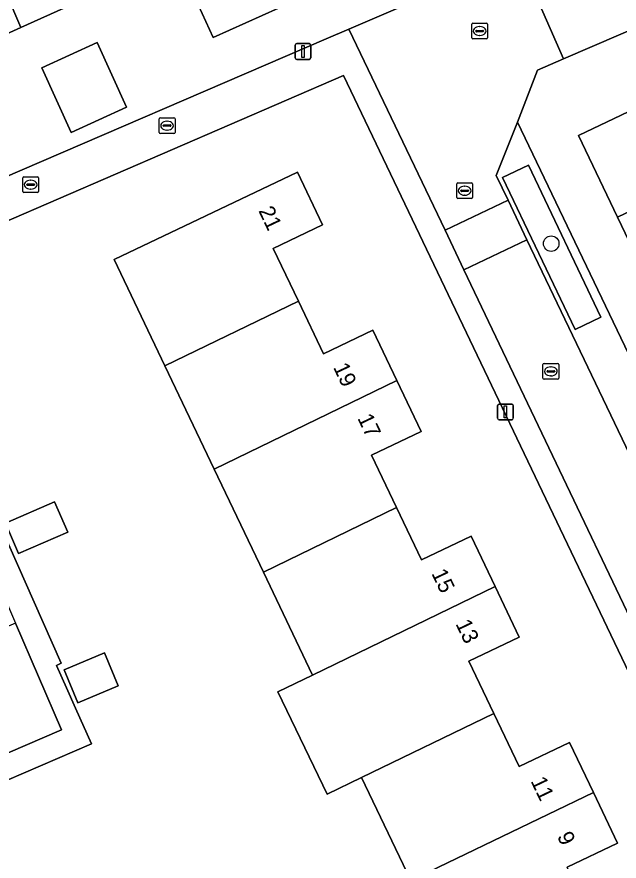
# Model space of a CAD drawing. Extents: x 157767 to 159172, y 387839 to 389425.
# Drawn here: x 158331.6 to 158369.5, y 388679.7 to 388733 of the extents above; entities that cross this region are included whole.
import ezdxf

# ---------------------------------------------------------------- set-up
doc = ezdxf.new("R2010")
doc.units = 0
for name, color, linetype in [('IMGEO_Boom', 7, 'Continuous'), ('IMGEO_Erf', 7, 'Continuous'), ('IMGEO_Kolk', 7, 'Continuous'), ('IMGEO_Lichtmast', 7, 'Continuous'), ('IMGEO_Pand', 7, 'Continuous'), ('IMGEO_Pand_nummerreeks', 7, 'Continuous'), ('IMGEO_Parkeervlak_open', 7, 'Continuous'), ('IMGEO_Rijbaan_lokaal_open', 7, 'Continuous'), ('IMGEO_Voetpad_open', 7, 'Continuous')]:
    doc.layers.add(name, color=color, linetype=linetype)

msp = doc.modelspace()

# ---------------------------------------------------------------- linework, layer by layer
at = {"layer": 'IMGEO_Boom'}
msp.add_circle((158365.254, 388718.695), 0.489, dxfattribs=at)
at = {"layer": 'IMGEO_Erf'}
for points in [[(158349.181, 388765.714), (158345.088, 388769.267), (158346.641, 388765.844), (158348.055, 388766.479), (158349.611, 388763.047), (158341.683, 388759.451), (158344.203, 388753.895), (158345.97, 388750), (158346.785, 388748.204), (158351.094, 388750), (158354.631, 388751.474), (158355.3, 388750), (158356.144, 388748.14), (158357.673, 388744.767), (158349.604, 388741.107), (158352.178, 388735.432), (158343.941, 388731.695), (158341.636, 388736.776), (158331.819, 388732.323), (158321.854, 388727.803)], [(158301.151, 388727.334), (158307.549, 388712.856), (158351.067, 388731.614), (158352.506, 388732.234), (158363.182, 388736.836), (158357.51, 388750), (158352.834, 388760.853)], [(158413.985, 388750.982), (158401.063, 388745.421), (158396.616, 388743.508), (158388.055, 388739.824), (158373.111, 388733.393), (158366.03, 388730.346), (158364.388, 388729.639), (158363.134, 388726.354), (158393.066, 388663.816)], [(158387.934, 388654.408), (158352.165, 388729.307), (158323.402, 388716.855), (158324.375, 388714.67), (158329.881, 388702.305), (158334.372, 388692.22), (158334.069, 388692.085), (158334.701, 388690.666), (158335.271, 388689.386), (158336.276, 388687.13), (158325.546, 388682.506), (158326.816, 388681.86), (158329.064, 388676.643)], [(158371.887, 388715.231), (158369.431, 388720.362), (158366.968, 388725.508), (158375.037, 388729.369)], [(158356.4, 388678.51), (158353.298, 388685.009), (158351.133, 388683.963), (158348.016, 388690.414), (158350.213, 388691.471), (158347.11, 388697.974), (158344.007, 388704.473), (158340.903, 388710.976), (158337.696, 388717.696), (158349.251, 388723.211), (158350.844, 388719.874), (158347.731, 388718.388), (158349.321, 388715.056), (158350.904, 388711.739), (158354.016, 388713.225), (158355.529, 388710.054), (158357.065, 388706.835), (158353.926, 388705.337), (158355.496, 388702.048), (158357.072, 388698.747), (158360.199, 388700.239), (158361.72, 388697.052), (158363.242, 388693.864), (158360.058, 388692.344), (158361.636, 388689.037), (158363.231, 388685.696), (158366.417, 388687.216), (158367.924, 388684.059), (158369.443, 388680.876), (158366.264, 388679.359)], [(158315.045, 388677.981), (158319.637, 388679.96), (158322.905, 388681.368), (158322.289, 388682.796), (158334.385, 388688.014), (158331.484, 388694.745), (158324.704, 388691.825), (158323.535, 388694.605), (158316.908, 388691.75), (158310.3, 388688.903), (158311.105, 388687.036), (158310.904, 388685.193), (158305.818, 388683), (158304.55, 388684.268), (158297.78, 388681.36), (158298.991, 388678.558)]]:
    msp.add_lwpolyline(points, dxfattribs=at)
for points in [[(158333.14, 388729.793), (158336.635, 388731.379), (158338.487, 388727.298), (158334.992, 388725.712)], [(158331.682, 388699.144), (158330.854, 388701.066), (158333.95, 388702.401), (158334.778, 388700.479)], [(158335.42, 388689.729), (158334.547, 388691.805), (158337.09, 388692.874), (158337.962, 388690.799)]]:
    msp.add_lwpolyline(points, close=True, dxfattribs=at)
at = {"layer": 'IMGEO_Kolk'}
for p, q in [((158360.243, 388731.681), (158360.243, 388732.533)), ((158360.318, 388732.607), (158361.17, 388732.607)), ((158361.244, 388732.533), (158361.244, 388731.681)), ((158360.502, 388732.101), (158360.502, 388732.113)), ((158360.94, 388732.064), (158360.542, 388732.064)), ((158360.545, 388732.15), (158360.943, 388732.15)), ((158360.731, 388732.387), (158360.756, 388732.387)), ((158360.986, 388732.113), (158360.986, 388732.101)), ((158361.17, 388731.607), (158360.318, 388731.607)), ((158360.754, 388731.827), (158360.729, 388731.827)), ((158340.54, 388725.712), (158340.54, 388726.564)), ((158340.615, 388726.638), (158341.467, 388726.638)), ((158341.541, 388726.564), (158341.541, 388725.712)), ((158340.799, 388726.132), (158340.799, 388726.144)), ((158341.237, 388726.095), (158340.839, 388726.095)), ((158340.842, 388726.181), (158341.24, 388726.181)), ((158341.028, 388726.418), (158341.053, 388726.418)), ((158341.283, 388726.144), (158341.283, 388726.132)), ((158341.467, 388725.638), (158340.615, 388725.638)), ((158341.051, 388725.858), (158341.026, 388725.858)), ((158331.941, 388721.988), (158331.941, 388722.84)), ((158332.016, 388722.914), (158332.868, 388722.914)), ((158332.942, 388722.84), (158332.942, 388721.988)), ((158332.2, 388722.408), (158332.2, 388722.42)), ((158332.638, 388722.371), (158332.24, 388722.371)), ((158332.243, 388722.457), (158332.641, 388722.457)), ((158332.429, 388722.694), (158332.454, 388722.694)), ((158332.684, 388722.42), (158332.684, 388722.408)), ((158359.297, 388721.605), (158359.297, 388722.457)), ((158359.372, 388722.531), (158360.224, 388722.531)), ((158359.785, 388722.311), (158359.81, 388722.311)), ((158360.298, 388722.457), (158360.298, 388721.605)), ((158332.868, 388721.914), (158332.016, 388721.914)), ((158332.452, 388722.134), (158332.427, 388722.134)), ((158359.556, 388722.025), (158359.556, 388722.037)), ((158359.994, 388721.988), (158359.596, 388721.988)), ((158359.599, 388722.074), (158359.997, 388722.074)), ((158359.808, 388721.751), (158359.783, 388721.751)), ((158360.04, 388722.037), (158360.04, 388722.025)), ((158360.224, 388721.531), (158359.372, 388721.531)), ((158364.805, 388711.133), (158365.657, 388711.133)), ((158364.73, 388710.207), (158364.73, 388711.059)), ((158364.989, 388710.627), (158364.989, 388710.639)), ((158365.427, 388710.59), (158365.029, 388710.59)), ((158365.032, 388710.676), (158365.43, 388710.676)), ((158365.218, 388710.913), (158365.243, 388710.913)), ((158365.473, 388710.639), (158365.473, 388710.627)), ((158365.731, 388711.059), (158365.731, 388710.207)), ((158365.657, 388710.133), (158364.805, 388710.133)), ((158365.241, 388710.353), (158365.216, 388710.353))]:
    msp.add_line(p, q, dxfattribs=at)
for points in [[(158360.243, 388731.681), (158360.243, 388732.533)], [(158360.318, 388732.607), (158361.17, 388732.607)], [(158361.244, 388732.533), (158361.244, 388731.681)], [(158361.17, 388731.607), (158360.318, 388731.607)], [(158340.54, 388725.712), (158340.54, 388726.564)], [(158340.615, 388726.638), (158341.467, 388726.638)], [(158341.541, 388726.564), (158341.541, 388725.712)], [(158341.467, 388725.638), (158340.615, 388725.638)], [(158331.941, 388721.988), (158331.941, 388722.84)], [(158332.016, 388722.914), (158332.868, 388722.914)], [(158332.942, 388722.84), (158332.942, 388721.988)], [(158359.297, 388721.605), (158359.297, 388722.457)], [(158359.372, 388722.531), (158360.224, 388722.531)], [(158360.298, 388722.457), (158360.298, 388721.605)], [(158332.868, 388721.914), (158332.016, 388721.914)], [(158360.224, 388721.531), (158359.372, 388721.531)], [(158364.805, 388711.133), (158365.657, 388711.133)], [(158364.73, 388710.207), (158364.73, 388711.059)], [(158365.731, 388711.059), (158365.731, 388710.207)], [(158365.657, 388710.133), (158364.805, 388710.133)]]:
    msp.add_lwpolyline(points, dxfattribs=at)
for centre, radius, start, end in [((158360.32, 388732.531), 0.0765, 91.552, 178.448), ((158360.32, 388732.531), 0.0765, 91.552, 178.448), ((158361.168, 388732.531), 0.0765, 1.552, 88.448), ((158361.168, 388732.531), 0.0765, 1.552, 88.448), ((158360.542, 388732.11), 0.0403, 85.8775, 175.7526), ((158360.539, 388732.1), 0.0366, 178.938, 274.7102), ((158360.943, 388732.107), 0.043, 264.8664, 352.4533), ((158360.947, 388732.112), 0.0386, 1.7309, 96.639), ((158360.32, 388731.683), 0.0765, 181.552, 268.448), ((158360.32, 388731.683), 0.0765, 181.552, 268.448), ((158361.168, 388731.683), 0.0765, 271.552, 358.448), ((158361.168, 388731.683), 0.0765, 271.552, 358.448), ((158340.617, 388726.562), 0.0765, 91.552, 178.448), ((158340.617, 388726.562), 0.0765, 91.552, 178.448), ((158341.465, 388726.562), 0.0765, 1.552, 88.448), ((158341.465, 388726.562), 0.0765, 1.552, 88.448), ((158340.839, 388726.141), 0.0403, 85.8775, 175.7526), ((158340.836, 388726.131), 0.0366, 178.938, 274.7102), ((158341.24, 388726.138), 0.043, 264.8664, 352.4533), ((158341.244, 388726.143), 0.0386, 1.7309, 96.639), ((158340.617, 388725.714), 0.0765, 181.552, 268.448), ((158340.617, 388725.714), 0.0765, 181.552, 268.448), ((158341.465, 388725.714), 0.0765, 271.552, 358.448), ((158341.465, 388725.714), 0.0765, 271.552, 358.448), ((158332.018, 388722.838), 0.0765, 91.552, 178.448), ((158332.018, 388722.838), 0.0765, 91.552, 178.448), ((158332.866, 388722.838), 0.0765, 1.552, 88.448), ((158332.866, 388722.838), 0.0765, 1.552, 88.448), ((158332.24, 388722.417), 0.0403, 85.8775, 175.7526), ((158332.237, 388722.407), 0.0366, 178.938, 274.7102), ((158332.641, 388722.414), 0.043, 264.8664, 352.4533), ((158332.645, 388722.419), 0.0386, 1.7309, 96.639), ((158359.374, 388722.455), 0.0765, 91.552, 178.448), ((158359.374, 388722.455), 0.0765, 91.552, 178.448), ((158360.222, 388722.455), 0.0765, 1.552, 88.448), ((158360.222, 388722.455), 0.0765, 1.552, 88.448), ((158332.018, 388721.99), 0.0765, 181.552, 268.448), ((158332.018, 388721.99), 0.0765, 181.552, 268.448), ((158332.866, 388721.99), 0.0765, 271.552, 358.448), ((158332.866, 388721.99), 0.0765, 271.552, 358.448), ((158359.596, 388722.034), 0.0403, 85.8775, 175.7526), ((158359.593, 388722.024), 0.0366, 178.938, 274.7102), ((158359.997, 388722.031), 0.043, 264.8664, 352.4533), ((158360.001, 388722.036), 0.0386, 1.7309, 96.639), ((158359.374, 388721.607), 0.0765, 181.552, 268.448), ((158359.374, 388721.607), 0.0765, 181.552, 268.448), ((158360.222, 388721.607), 0.0765, 271.552, 358.448), ((158360.222, 388721.607), 0.0765, 271.552, 358.448), ((158364.807, 388711.057), 0.0765, 91.552, 178.448), ((158364.807, 388711.057), 0.0765, 91.552, 178.448), ((158365.655, 388711.057), 0.0765, 1.552, 88.448), ((158365.655, 388711.057), 0.0765, 1.552, 88.448), ((158365.029, 388710.636), 0.0403, 85.8775, 175.7526), ((158365.026, 388710.626), 0.0366, 178.938, 274.7102), ((158365.43, 388710.633), 0.043, 264.8664, 352.4533), ((158365.434, 388710.638), 0.0386, 1.7309, 96.639), ((158364.807, 388710.209), 0.0765, 181.552, 268.448), ((158364.807, 388710.209), 0.0765, 181.552, 268.448), ((158365.655, 388710.209), 0.0765, 271.552, 358.448), ((158365.655, 388710.209), 0.0765, 271.552, 358.448)]:
    msp.add_arc(centre, radius, start, end, dxfattribs=at)
for centre, major_axis, ratio, start_param, end_param in [((158360.73, 388732.107), (-0.387, 0.002), 0.722429, 4.712389, 7.853982), ((158360.755, 388732.107), (-0.39, 0.002), 0.717154, 1.570796, 4.712389), ((158341.027, 388726.138), (-0.387, 0.002), 0.722429, 4.712389, 7.853982), ((158341.052, 388726.138), (-0.39, 0.002), 0.717154, 1.570796, 4.712389), ((158332.428, 388722.414), (-0.387, 0.002), 0.722429, 4.712389, 7.853982), ((158332.453, 388722.414), (-0.39, 0.002), 0.717154, 1.570796, 4.712389), ((158359.784, 388722.031), (-0.387, 0.002), 0.722429, 4.712389, 7.853982), ((158359.809, 388722.031), (-0.39, 0.002), 0.717154, 1.570796, 4.712389), ((158365.217, 388710.633), (-0.387, 0.002), 0.722429, 4.712389, 7.853982), ((158365.242, 388710.633), (-0.39, 0.002), 0.717154, 1.570796, 4.712389)]:
    msp.add_ellipse(centre, major_axis=major_axis, ratio=ratio, start_param=start_param, end_param=end_param, dxfattribs=at)
at = {"layer": 'IMGEO_Lichtmast'}
for p, q in [((158349.109, 388730.418), (158349.109, 388731.218)), ((158349.109, 388731.218), (158349.109, 388730.418)), ((158349.209, 388731.318), (158349.999, 388731.318)), ((158349.999, 388731.318), (158349.209, 388731.318)), ((158350.099, 388731.218), (158350.099, 388730.418)), ((158350.099, 388730.418), (158350.099, 388731.218)), ((158349.999, 388730.318), (158349.209, 388730.318)), ((158349.209, 388730.318), (158349.999, 388730.318)), ((158361.874, 388707.675), (158361.874, 388708.475)), ((158361.874, 388708.475), (158361.874, 388707.675)), ((158361.974, 388708.575), (158362.764, 388708.575)), ((158362.764, 388708.575), (158361.974, 388708.575)), ((158362.864, 388708.475), (158362.864, 388707.675)), ((158362.864, 388707.675), (158362.864, 388708.475)), ((158362.764, 388707.575), (158361.974, 388707.575)), ((158361.974, 388707.575), (158362.764, 388707.575))]:
    msp.add_line(p, q, dxfattribs=at)
for points in [[(158349.529, 388731.193), (158349.679, 388731.193), (158349.679, 388730.443), (158349.529, 388730.443), (158349.529, 388731.193)], [(158362.294, 388708.45), (158362.444, 388708.45), (158362.444, 388707.7), (158362.294, 388707.7), (158362.294, 388708.45)]]:
    msp.add_lwpolyline(points, dxfattribs=at)
for centre, start, end in [((158349.209, 388731.218), 90, 180), ((158349.209, 388731.218), 90, 180), ((158349.999, 388731.218), 0, 90), ((158349.999, 388731.218), 360, 90), ((158349.209, 388730.418), 180, 270), ((158349.209, 388730.418), 180, 270), ((158349.999, 388730.418), 270, 0), ((158349.999, 388730.418), 270, 0), ((158361.974, 388708.475), 90, 180), ((158361.974, 388708.475), 90, 180), ((158362.764, 388708.475), 0, 90), ((158362.764, 388708.475), 360, 90), ((158361.974, 388707.675), 180, 270), ((158361.974, 388707.675), 180, 270), ((158362.764, 388707.675), 270, 0), ((158362.764, 388707.675), 270, 0)]:
    msp.add_arc(centre, 0.1, start, end, dxfattribs=at)
at = {"layer": 'IMGEO_Pand'}
for points in [[(158329.89, 388736.823), (158331.819, 388732.323), (158341.636, 388736.776), (158343.941, 388731.695), (158352.178, 388735.432), (158349.604, 388741.107), (158357.673, 388744.767), (158356.144, 388748.14)], [(158329.89, 388736.823), (158303.579, 388725.483), (158305.171, 388721.974), (158312.991, 388725.521), (158315.705, 388719.538), (158323.914, 388723.262), (158321.854, 388727.803), (158331.819, 388732.323)], [(158333.14, 388729.793), (158334.992, 388725.712), (158338.487, 388727.298), (158336.635, 388731.379)], [(158369.431, 388720.362), (158377.499, 388724.225), (158375.037, 388729.369), (158366.968, 388725.508)], [(158376.401, 388713.994), (158383.197, 388717.254), (158381.855, 388720.059), (158379.933, 388719.139), (158377.499, 388724.225), (158369.431, 388720.362), (158371.887, 388715.231), (158375.078, 388716.758)], [(158340.903, 388710.976), (158349.321, 388715.056), (158347.731, 388718.388), (158350.844, 388719.874), (158349.251, 388723.211), (158337.696, 388717.696)], [(158355.529, 388710.054), (158354.016, 388713.225), (158350.904, 388711.739), (158349.321, 388715.056), (158340.903, 388710.976), (158344.007, 388704.473)], [(158347.11, 388697.974), (158355.496, 388702.048), (158353.926, 388705.337), (158357.065, 388706.835), (158355.529, 388710.054), (158344.007, 388704.473)], [(158330.854, 388701.066), (158331.682, 388699.144), (158334.778, 388700.479), (158333.95, 388702.401)], [(158347.11, 388697.974), (158350.213, 388691.471), (158361.72, 388697.052), (158360.199, 388700.239), (158357.072, 388698.747), (158355.496, 388702.048)], [(158353.298, 388685.009), (158361.636, 388689.037), (158360.058, 388692.344), (158363.242, 388693.864), (158361.72, 388697.052), (158350.213, 388691.471), (158348.016, 388690.414), (158351.133, 388683.963)], [(158334.547, 388691.805), (158335.42, 388689.729), (158337.962, 388690.799), (158337.09, 388692.874)], [(158353.298, 388685.009), (158356.4, 388678.51), (158367.924, 388684.059), (158366.417, 388687.216), (158363.231, 388685.696), (158361.636, 388689.037)], [(158367.849, 388676.039), (158366.264, 388679.359), (158369.443, 388680.876), (158367.924, 388684.059), (158356.4, 388678.51), (158357.233, 388676.765), (158356.515, 388676.422), (158355.508, 388670.963), (158355.844, 388670.26), (158359.503, 388672.007)]]:
    msp.add_lwpolyline(points, close=True, dxfattribs=at)
at = {"layer": 'IMGEO_Parkeervlak_open'}
msp.add_lwpolyline([(158366.756, 388713.279), (158368.383, 388714.056), (158363.825, 388723.64), (158362.192, 388722.867)], close=True, dxfattribs=at)
at = {"layer": 'IMGEO_Rijbaan_lokaal_open'}
for points in [[(158363.182, 388736.836), (158352.506, 388732.234), (158358.562, 388719.536), (158362.533, 388721.429), (158361.789, 388722.984), (158363.134, 388726.354), (158364.388, 388729.639), (158366.03, 388730.346)], [(158358.562, 388719.536), (158359.75, 388717.045), (158363.723, 388718.94), (158362.533, 388721.429)], [(158380.296, 388684.284), (158363.723, 388718.94), (158359.75, 388717.045), (158376.287, 388682.372)]]:
    msp.add_lwpolyline(points, close=True, dxfattribs=at)
at = {"layer": 'IMGEO_Voetpad_open'}
msp.add_lwpolyline([(158352.834, 388760.853), (158357.51, 388750), (158363.182, 388736.836), (158366.03, 388730.346), (158373.111, 388733.393), (158388.055, 388739.824), (158396.616, 388743.508), (158401.063, 388745.421), (158413.985, 388750.982), (158412.348, 388754.656)], dxfattribs=at)
for points in [[(158323.131, 388714.134), (158324.375, 388714.67), (158323.402, 388716.855), (158352.165, 388729.307), (158387.934, 388654.408), (158388.426, 388656.92), (158377.449, 388679.935), (158376.287, 388682.372), (158359.75, 388717.045), (158358.562, 388719.536), (158352.506, 388732.234), (158351.067, 388731.614), (158307.549, 388712.856), (158309.569, 388708.294)], [(158403.731, 388660.607), (158403.221, 388661.723), (158401.866, 388664.554), (158400.543, 388667.318), (158395.903, 388665.138), (158393.066, 388663.816), (158363.134, 388726.354), (158361.789, 388722.984), (158362.533, 388721.429), (158363.723, 388718.94), (158380.296, 388684.284), (158381.461, 388681.848), (158395.059, 388653.415), (158395.606, 388652.316), (158399.404, 388656.155), (158401.595, 388658.37)], [(158366.756, 388713.279), (158362.192, 388722.867), (158363.825, 388723.64), (158368.383, 388714.056)], [(158324.375, 388714.67), (158323.131, 388714.134), (158326.591, 388706.1), (158328.569, 388701.509), (158331.484, 388694.745), (158334.385, 388688.014), (158322.289, 388682.796), (158322.905, 388681.368), (158323.634, 388681.682), (158325.546, 388682.506), (158336.276, 388687.13), (158335.271, 388689.386), (158334.701, 388690.666), (158334.069, 388692.085), (158334.372, 388692.22), (158329.881, 388702.305)]]:
    msp.add_lwpolyline(points, close=True, dxfattribs=at)

# ---------------------------------------------------------------- texts
at = {"layer": 'IMGEO_Pand_nummerreeks'}
for s, rotation, p in [('21', 295.5186, (158346.78, 388720.773)), ('19', 295.347, (158351.489, 388710.898)), ('17', 295.6671, (158353.018, 388707.684)), ('15', 295.5167, (158357.683, 388697.896)), ('13', 295.5167, (158359.204, 388694.709)), ('11', 295.5145, (158363.942, 388684.786)), ('9', 295.5145, (158365.604, 388681.304))]:
    msp.add_text(s, height=1, rotation=rotation, dxfattribs=at).set_placement(p)

doc.saveas('drawing.dxf')
